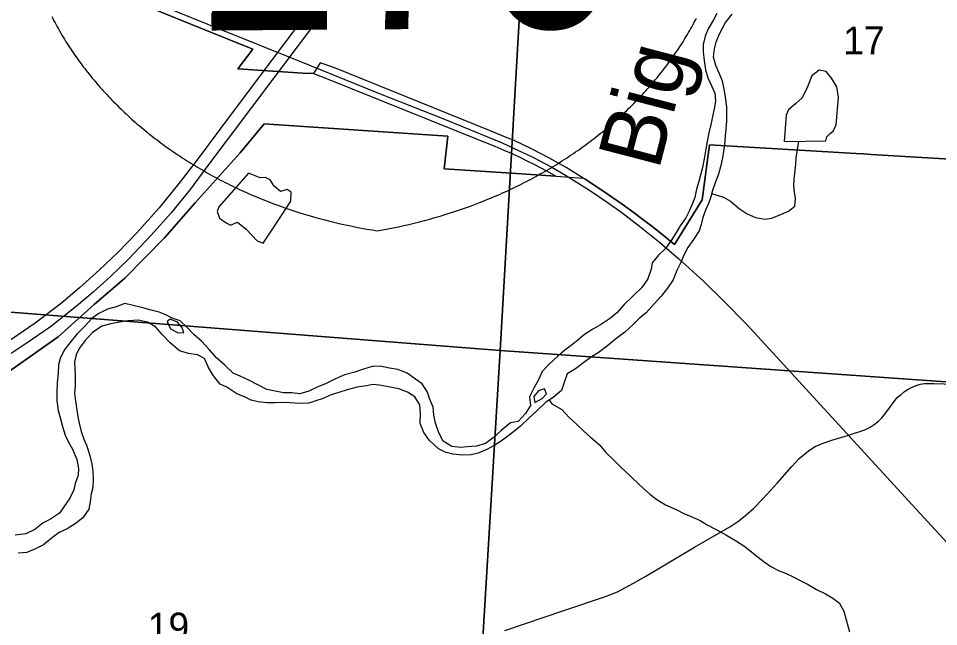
# Model space of a CAD drawing. Extents: x 114604 to 551442, y 316898 to 567001.
# Drawn here: x 226554 to 233833, y 352635 to 357447 of the extents above; entities that cross this region are included whole.
import ezdxf

# ---------------------------------------------------------------- set-up
doc = ezdxf.new("R2010")
doc.units = 0
for name, color, linetype in [('DV_X_County_Line', 7, 'Continuous'), ('GE_P_Alignment', 7, 'Continuous'), ('GE_P_Alignment_1000_Bearings', 7, 'Continuous'), ('GE_P_Alignment_100_Stations', 7, 'Continuous'), ('GE_P_Alignment_500_Bearings', 7, 'Continuous'), ('GE_P_Alignment_500_Stations', 7, 'Continuous'), ('MT_X_Edge_Line', 7, 'Continuous'), ('PM_P_Cells', 7, 'Continuous'), ('PV_X_Curb', 7, 'Continuous'), ('RD_P_GR_Rt', 7, 'Continuous'), ('SN_P_Signs', 7, 'Continuous')]:
    doc.layers.add(name, color=color, linetype=linetype)

msp = doc.modelspace()

# ---------------------------------------------------------------- linework, layer by layer
at = {"layer": 'DV_X_County_Line'}
for points in [[(232080.5, 357486.6), (232052.9, 357436.3), (232011.4, 357365.9), (231985.8, 357305.6), (231972.3, 357241.4), (231970.7, 357183.3), (231979.1, 357115.3), (231989.7, 357041.3), (232008.1, 356977.4), (232040.6, 356909.5), (232062.9, 356855.7), (232067.4, 356795.6), (232059.7, 356741.5), (232046.2, 356671.3), (232034.6, 356617.1), (232015.2, 356540.9), (232003.6, 356472.7), (231990.2, 356400.5), (231978.6, 356336.3), (231967.1, 356268.2), (231949.5, 356208), (231935.9, 356155.8), (231918.3, 356095.6), (231904.8, 356031.4), (231885.2, 355977.2), (231859.6, 355920.9), (231833.9, 355868.6), (231790.4, 355806.2), (231756.8, 355751.9), (231723.2, 355697.6), (231673.7, 355627.1), (231618.1, 355574.6), (231566.5, 355514.1), (231558.9, 355464), (231533.4, 355387.7), (231485.9, 355319.2), (231424.3, 355258.7)], [(232198.5, 357479.5), (232149, 357417), (232101.6, 357328.5), (232070.1, 357258.2), (232058.5, 357206.1), (232050.9, 357141.9), (232067.4, 357078), (232097.8, 357012.1), (232120.2, 356952.2), (232136.8, 356874.2), (232145.1, 356824.3), (232155.7, 356748.2), (232156, 356694.2), (232154.4, 356638.1), (232150.9, 356570), (232145.3, 356515.9), (232139.8, 356445.7), (232132.2, 356395.6), (232124.5, 356343.5), (232110.9, 356283.3), (232093.4, 356215.1), (232069.9, 356152.8), (232044.3, 356086.5), (232030.7, 356034.4), (232013.1, 355982.2), (231989.5, 355929.9), (231967.9, 355871.7), (231954.3, 355817.5), (231938.6, 355767.3), (231895.1, 355698.9), (231849.6, 355634.5), (231822, 355580.2), (231788.5, 355505.8), (231762.9, 355451.6), (231733.4, 355379.2), (231687.9, 355312.8), (231638.3, 355250.3)], [(231424.3, 355258.7), (231407.9, 355240.3), (231346, 355184), (231289.4, 355118.4), (231237.8, 355076), (231160.2, 355023.5), (231098.5, 354989), (231032.8, 354946.6), (230979.1, 354902.2), (230927.4, 354859.8), (230875.7, 354821.5), (230822.1, 354775.1), (230750.6, 354708.6), (230697, 354654.2), (230669.4, 354588), (230631.8, 354521.7), (230596.3, 354453.4), (230604.7, 354385.4), (230565.1, 354321), (230507.6, 354258.6), (230445.7, 354246.2), (230374.2, 354187.7), (230310.6, 354129.3), (230249, 354084.9), (230177.2, 354062.4), (230105.3, 354057.9), (230053.4, 354051.6), (229983.4, 354059.2), (229915.2, 354102.8), (229880.9, 354168.7), (229852.5, 354244.6), (229840.1, 354308.5), (229835.7, 354370.6), (229807.3, 354438.5), (229791, 354490.4), (229748.7, 354556.2), (229694.5, 354591.9), (229630.3, 354639.6), (229556.2, 354669.2), (229490.2, 354678.8), (229416.2, 354696.3), (229352.3, 354691.9), (229284.5, 354671.5), (229214.8, 354649), (229135, 354626.5), (229063.3, 354594.1), (228989.6, 354559.6), (228917.8, 354529.1), (228852.1, 354496.6), (228780.3, 354476.2), (228718.3, 354485.8), (228650.4, 354485.4), (228586.4, 354497), (228518.4, 354510.6), (228452.3, 354544.2), (228378.1, 354583.8), (228308, 354615.4), (228253.9, 354641.1), (228187.6, 354702.8), (228121.4, 354760.4), (228063, 354828.1), (228002.7, 354893.8), (227942.5, 354945.5), (227890.2, 355001.2), (227833.9, 355054.9), (227771.8, 355076.6), (227719.8, 355102.3), (227667.7, 355122), (227605.7, 355139.6), (227539.6, 355157.3), (227461.6, 355176.8), (227395.6, 355190.4), (227327.8, 355166), (227258, 355145.5), (227190.3, 355113.1), (227136.6, 355074.7), (227077.1, 355010.3), (227015.5, 354947.8), (226960, 354879.4), (226916.4, 354823.1), (226884.8, 354756.8), (226871.1, 354706.7), (226867.6, 354636.6), (226862, 354566.5), (226858.5, 354488.4), (226858.9, 354422.3), (226869.3, 354344.3), (226887.7, 354278.3), (226904.1, 354218.4), (226924.4, 354148.4), (226946.7, 354098.5), (226985.1, 354032.7), (227015.5, 353956.8), (227029.9, 353884.8), (227026.2, 353832.7), (227002.7, 353766.5), (226993, 353716.4), (226961.4, 353652.2), (226913.9, 353583.8), (226880.2, 353533.5), (226808.6, 353485.1)], [(231638.3, 355250.3), (231635.9, 355245.6), (231586.6, 355192.3), (231521.2, 355117.8), (231469.5, 355077.4), (231417.8, 355025), (231350.3, 354964.6), (231278.7, 354910.1), (231213.1, 354855.6), (231139.5, 354801.1), (231087.8, 354770.7), (231026.1, 354724.3), (230960.5, 354673.9), (230894.8, 354635.4), (230871.3, 354565.2), (230851.7, 354503), (230784.1, 354448.5), (230726.4, 354410.1), (230654.9, 354341.6), (230593.3, 354283.2), (230525.8, 354220.7), (230458.2, 354166.2), (230372.7, 354101.6), (230319, 354067.3), (230259.2, 354036.9), (230191.5, 354006.4), (230135.6, 353994.1), (230067.7, 353991.6), (229991.8, 353999.2), (229929.8, 354014.8), (229877.7, 354042.5), (229805.3, 354108.1), (229761, 354171.9), (229732.6, 354241.8), (229736.2, 354317.9), (229729.7, 354390), (229691.4, 354453.8), (229631.2, 354489.5), (229563.2, 354515), (229411.2, 354546.2), (229359.2, 354549.8), (229307.3, 354539.5), (229233.5, 354529), (229153.7, 354508.5), (229087.9, 354486.1), (229028.1, 354467.7), (228958.3, 354437.2), (228906.5, 354420.9), (228850.7, 354402.5), (228776.8, 354400.1), (228702.8, 354405.6), (228644.9, 354407.3), (228585, 354404.9), (228523, 354406.5), (228451.1, 354412.1), (228395.1, 354427.8), (228343, 354453.5), (228282.9, 354477.1), (228202.7, 354530.7), (228150.6, 354554.4), (228098.3, 354618.1), (228057.9, 354686), (228027.5, 354755.8), (227971.4, 354785.5), (227899.4, 354795.1), (227829.4, 354816.7), (227755.1, 354880.3), (227694.7, 354944), (227638.4, 355007.7), (227574.3, 355043.4), (227502.3, 355058.9), (227422.4, 355054.4), (227338.6, 355039.9), (227286.7, 355031.6), (227214.9, 355011.1), (227137.3, 354958.6), (227083.7, 354898.2), (227034.2, 354835.8), (227012.5, 354785.6), (226998.8, 354729.5), (227001.2, 354671.4), (227003.5, 354621.4), (227004, 354543.3), (226998.4, 354481.2), (227004.7, 354419.2), (227017.1, 354351.2), (227025.4, 354295.2), (227033.8, 354245.2), (227050.1, 354179.2), (227072.5, 354119.3), (227092.7, 354069.4), (227119.2, 353989.5), (227135.6, 353919.5), (227144, 353861.5), (227146.3, 353805.4), (227142.7, 353735.4), (227131, 353685.2), (227121.4, 353621.1), (227111.8, 353565), (227064.3, 353496.6), (227002.6, 353448.2)], [(227848.2, 355003), (227814, 355042.8), (227753.9, 355068.5), (227732.1, 355048.3)], [(227732.1, 355048.3), (227756.4, 354990.4), (227818.5, 354958.8), (227862.4, 354961), (227848.2, 355003)], [(230715.8, 354516.2), (230667.9, 354499.9), (230632.2, 354455.6), (230640.5, 354407.6)], [(230640.5, 354407.6), (230696.3, 354440), (230732, 354476.2), (230715.8, 354516.2)], [(226808.6, 353485.1), (226748.9, 353454.7), (226683.2, 353402.2), (226613.5, 353369.7), (226529.7, 353359.2)], [(227002.6, 353448.2), (226938.9, 353409.8), (226877.2, 353379.4), (226813.5, 353332.9), (226751.9, 353282.5), (226688.2, 353250.1), (226620.4, 353221.6), (226552.5, 353215.2)]]:
    msp.add_lwpolyline(points, dxfattribs=at)
at = {"layer": 'GE_P_Alignment'}
for points in [[(226818.5, 357462), (226827, 357445.6), (226835.5, 357429.2), (226844.2, 357412.8), (226853, 357396.5), (226861.9, 357380.3), (226871, 357364), (226880.2, 357347.9), (226889.5, 357331.7), (226899, 357315.6), (226908.6, 357299.6), (226918.3, 357283.6), (226928.1, 357267.7), (226938.1, 357251.8), (226948.2, 357235.9), (226958.4, 357220.2), (226968.8, 357204.4), (226979.2, 357188.7), (226989.8, 357173.1), (227000.5, 357157.5), (227011.4, 357142), (227022.4, 357126.5), (227033.5, 357111.1), (227044.7, 357095.7), (227056, 357080.4), (227067.5, 357065.2), (227079, 357050), (227090.7, 357034.8), (227102.6, 357019.8), (227114.5, 357004.8), (227126.5, 356989.8), (227138.7, 356974.9), (227151, 356960.1), (227163.4, 356945.3), (227176, 356930.6), (227188.6, 356916), (227201.4, 356901.4), (227214.2, 356886.9), (227227.2, 356872.5), (227240.3, 356858.1), (227253.5, 356843.8), (227266.9, 356829.6), (227280.3, 356815.4), (227293.9, 356801.3), (227307.5, 356787.3), (227321.3, 356773.3), (227335.2, 356759.5), (227349.2, 356745.6), (227363.3, 356731.9), (227377.5, 356718.2), (227391.8, 356704.6), (227406.2, 356691.1), (227420.7, 356677.7), (227435.3, 356664.3), (227450.1, 356651), (227464.9, 356637.8), (227479.9, 356624.7), (227494.9, 356611.6), (227510, 356598.6), (227525.3, 356585.7), (227540.6, 356572.9), (227556.1, 356560.2), (227571.6, 356547.5), (227587.2, 356534.9), (227603, 356522.4), (227618.8, 356510), (227634.7, 356497.7), (227650.7, 356485.4), (227666.9, 356473.2), (227683.1, 356461.2), (227699.4, 356449.2), (227715.7, 356437.2), (227732.2, 356425.4), (227748.8, 356413.7), (227765.5, 356402), (227782.2, 356390.4), (227799, 356379), (227816, 356367.6), (227833, 356356.3), (227850.1, 356345), (227867.2, 356333.9), (227884.5, 356322.9), (227901.8, 356311.9), (227919.3, 356301.1), (227936.8, 356290.3), (227954.3, 356279.6), (227972, 356269.1), (227989.7, 356258.6), (228007.6, 356248.2), (228025.5, 356237.9), (228043.4, 356227.7), (228061.5, 356217.5), (228079.6, 356207.5), (228097.8, 356197.6), (228116, 356187.7), (228134.4, 356178), (228152.8, 356168.4), (228171.3, 356158.8), (228189.8, 356149.4), (228208.4, 356140), (228227.1, 356130.7), (228245.8, 356121.6), (228264.6, 356112.5), (228283.5, 356103.6), (228302.5, 356094.7), (228321.5, 356085.9), (228340.5, 356077.2), (228359.6, 356068.7), (228378.8, 356060.2), (228398.1, 356051.8), (228417.4, 356043.5), (228436.7, 356035.4), (228456.1, 356027.3), (228475.6, 356019.3), (228495.1, 356011.4), (228514.7, 356003.7), (228534.3, 355996), (228554, 355988.4), (228573.7, 355980.9), (228613.3, 355966.3), (228653.1, 355952.1), (228693.1, 355938.3), (228733.2, 355924.8), (228773.5, 355911.8), (228814, 355899.3), (228854.6, 355887.1), (228895.4, 355875.3), (228936.3, 355864), (228977.4, 355853.1), (229018.5, 355842.6), (229059.8, 355832.5), (229101.2, 355822.8), (229142.7, 355813.5), (229184.3, 355804.7), (229226, 355796.3), (229267.7, 355788.3), (229309.5, 355780.7), (229351.4, 355773.5), (229393.4, 355766.8)], [(229393.4, 355766.8), (229435.2, 355774.1), (229477, 355781.9), (229518.7, 355790.1), (229560.3, 355798.7), (229601.9, 355807.7), (229643.3, 355817.1), (229684.7, 355827), (229726, 355837.3), (229767.1, 355848), (229808.1, 355859.1), (229849, 355870.6), (229889.7, 355882.5), (229930.3, 355894.9), (229970.8, 355907.6), (230011.1, 355920.8), (230051.2, 355934.4), (230091.2, 355948.4), (230130.9, 355962.8), (230170.5, 355977.6), (230209.9, 355992.8), (230229.5, 356000.5), (230249.1, 356008.4), (230268.6, 356016.3), (230288, 356024.4), (230307.4, 356032.5), (230326.8, 356040.8), (230346.1, 356049.2), (230365.3, 356057.6), (230384.5, 356066.2), (230403.6, 356074.8), (230422.7, 356083.6), (230441.7, 356092.4), (230460.6, 356101.4), (230479.5, 356110.4), (230498.3, 356119.6), (230517, 356128.8), (230535.7, 356138.1), (230554.3, 356147.6), (230572.8, 356157.1), (230591.3, 356166.7), (230609.7, 356176.4), (230628, 356186.2), (230646.3, 356196.2), (230664.5, 356206.2), (230682.6, 356216.3), (230700.7, 356226.4), (230718.6, 356236.7), (230736.5, 356247.1), (230754.4, 356257.6), (230772.1, 356268.1), (230789.8, 356278.8), (230807.4, 356289.5), (230824.9, 356300.4), (230842.3, 356311.3), (230859.6, 356322.3), (230876.9, 356333.4), (230894.1, 356344.6), (230911.2, 356355.9), (230928.2, 356367.3), (230945.1, 356378.8), (230962, 356390.3), (230978.7, 356401.9), (230995.4, 356413.7), (231012, 356425.5), (231028.4, 356437.4), (231044.8, 356449.3), (231061.2, 356461.4), (231077.4, 356473.6), (231093.5, 356485.8), (231109.5, 356498.1), (231125.5, 356510.5), (231141.3, 356523), (231157, 356535.6), (231172.7, 356548.2), (231188.2, 356560.9), (231203.7, 356573.7), (231219, 356586.6), (231234.3, 356599.6), (231249.5, 356612.6), (231264.5, 356625.8), (231279.5, 356639), (231294.3, 356652.2), (231309.1, 356665.6), (231323.7, 356679), (231338.2, 356692.5), (231352.7, 356706.1), (231367, 356719.7), (231381.2, 356733.5), (231395.3, 356747.3), (231409.3, 356761.1), (231423.2, 356775.1), (231437, 356789.1), (231450.7, 356803.2), (231464.3, 356817.3), (231477.7, 356831.5), (231491.1, 356845.8), (231504.3, 356860.2), (231517.4, 356874.6), (231530.4, 356889.1), (231543.3, 356903.7), (231556.1, 356918.3), (231568.8, 356933), (231581.3, 356947.7), (231593.8, 356962.6), (231606.1, 356977.4), (231618.3, 356992.4), (231630.3, 357007.4), (231642.3, 357022.4), (231654.1, 357037.6), (231665.9, 357052.7), (231677.5, 357068), (231688.9, 357083.3), (231700.3, 357098.6), (231711.5, 357114), (231722.6, 357129.5), (231733.6, 357145), (231744.5, 357160.6), (231755.2, 357176.2), (231765.9, 357191.9), (231776.4, 357207.7), (231786.7, 357223.5), (231797, 357239.3), (231807.1, 357255.2), (231817.1, 357271.1), (231826.9, 357287.1), (231836.7, 357303.1), (231846.3, 357319.2), (231855.8, 357335.4), (231865.1, 357351.5), (231874.4, 357367.8), (231883.4, 357384), (231892.4, 357400.3), (231901.2, 357416.7), (231909.9, 357433.1), (231918.5, 357449.5)]]:
    msp.add_lwpolyline(points, dxfattribs=at)
at = {"layer": 'GE_P_Alignment_1000_Bearings'}
msp.add_lwpolyline([(227698.5, 357544.5), (227700.5, 357543.8), (228155.6, 357359.8), (228772.3, 357111.2), (229416.9, 356851.6), (229912.6, 356654.5), (230381.3, 356462.7), (230510.2, 356403.3), (230619.3, 356350.9), (230774.6, 356270.3), (230883, 356206.8), (231072.7, 356089.2), (231212.2, 355993.4), (231327.1, 355910.9), (231467.5, 355803.2), (231626.8, 355675.5), (231779.6, 355544.5), (231972.9, 355367.3), (232138.2, 355208.3), (232311.7, 355029.4), (232522.8, 354800.1), (233685.6, 353533.4), (234212.6, 352960.4), (234712.4, 352416.6)], dxfattribs=at)
at = {"layer": 'GE_P_Alignment_100_Stations'}
for points in [[(227116.4, 357728.5), (228030, 357355.9), (228408.7, 357203.5), (228290, 357047.2), (228803.4, 357012.7), (228889.7, 357011.3), (228964.5, 356982.5), (230249.8, 356464.4), (230322.2, 356435.3), (230394.4, 356405.5), (230466.2, 356375.2), (230521.3, 356348), (230576.4, 356320.9), (230631.5, 356293.8), (230737.1, 356237.3), (230806.2, 356198.5), (230456, 356223.9), (229921.2, 356255.8), (229950.7, 356515.9), (228967.4, 356581.9), (228573.7, 356608.5), (228499, 356613.4), (228309, 356384.7), (227951.5, 355987.1), (227710.5, 355711.9), (227395.9, 355392.8), (227154.3, 355182.7), (226869.7, 354928.9), (226321.2, 354542.9)], [(233969.7, 356331.6), (233300.1, 356371), (233239.8, 356374.6), (233178.5, 356378.2), (232021.1, 356446.1), (231964.4, 356010.6), (231744.8, 355658), (231655.2, 355731), (231564.6, 355802.6), (231472.8, 355872.8), (231425.5, 355908.2), (231377.9, 355943.2), (231330.1, 355977.8), (231184.5, 356078), (231036.6, 356174.9), (231021.8, 356184.2), (230886.5, 356268.4), (230750.5, 356344.1), (230612.3, 356415.5), (230471.8, 356482.5), (230407.8, 356508.8), (230343.8, 356534.7), (230279.6, 356560.4), (229062.4, 357052.8), (228963.8, 357088.9), (228942, 357096.9), (228889.7, 357011.3), (228803.4, 357012.7), (228290, 357047.2), (228408.7, 357203.5), (228030, 357355.9), (227116.4, 357728.5)], [(226321.2, 354542.9), (226869.7, 354928.9), (227154.3, 355182.7), (227395.9, 355392.8), (227710.5, 355711.9), (227951.5, 355987.1), (228309, 356384.7), (228499, 356613.4), (228573.7, 356608.5), (228967.4, 356581.9), (229950.7, 356515.9), (229921.2, 356255.8), (230456, 356223.9), (230806.2, 356198.5), (231021.8, 356184.2), (231036.6, 356174.9), (231184.5, 356078), (231330.1, 355977.8), (231377.9, 355943.2), (231425.5, 355908.2), (231472.8, 355872.8), (231564.6, 355802.6), (231655.2, 355731), (231744.8, 355658), (231964.4, 356010.6), (232021.1, 356446.1), (233178.5, 356378.2), (233239.8, 356374.6), (233300.1, 356371), (233969.7, 356331.6)]]:
    msp.add_lwpolyline(points, dxfattribs=at)
at = {"layer": 'GE_P_Alignment_500_Bearings'}
msp.add_lwpolyline([(230401, 352603.5), (230875.7, 352764.2), (231198.6, 352873.2), (231293, 352911.2), (231421, 352978.1), (231516.4, 353034.4), (231902.5, 353262.8), (232180.9, 353423.7), (232252.6, 353472.9), (232309.5, 353517.5), (232368.2, 353570), (232443.2, 353646.1), (232559.4, 353773.7), (232672.2, 353903), (232731.7, 353964.2), (232803.3, 354025.5), (232858.2, 354058.9), (232920.1, 354087.1), (232989.4, 354109.3), (233114.1, 354146.7), (233251, 354191.9), (233293.3, 354213.1), (233324, 354234.6), (233358.1, 354261.3), (233384.8, 354287.5), (233407.2, 354314.6), (233506.1, 354446.4), (233536.3, 354472.7), (233563, 354494.6), (233592.4, 354513.9), (233628.7, 354532.4), (233663.8, 354544.8), (233691.3, 354552.8), (233721.5, 354557.4), (233753.6, 354559.3), (233796.1, 354559.6), (233960.2, 354553)], dxfattribs=at)
at = {"layer": 'GE_P_Alignment_500_Stations'}
for points in [[(233334.8, 363296), (232989.6, 362831.4), (231649.6, 361056.7), (231101.3, 360331.2), (231001.8, 360202.8), (230656.2, 359735), (229932.3, 358775.4), (229325.5, 357974.2), (228759.9, 357223.1), (228037.2, 356261.2), (227912.2, 356094.7), (227761.8, 355909.5), (227607.9, 355734.7), (227425.1, 355542.2), (227282.5, 355404.5), (227144.4, 355280.8), (227014.3, 355169.8), (226809.3, 355007.3), (226616.9, 354875.1), (226361, 354706.5), (226090, 354547), (225875.3, 354437.7), (225641.1, 354336.9), (225430.6, 354243.2)], [(230761.6, 360043.6), (230573.2, 359794.2), (229849.4, 358829.8), (229247.1, 358032.4), (228667, 357261.7), (228466.6, 356994.2)], [(228466.6, 356994.2), (228153.6, 356576.1), (227959.4, 356317), (227823.8, 356142.1), (227667.1, 355947.1), (227489.9, 355750.9), (227344.2, 355596.5), (227197, 355456.7), (227037.7, 355314.9), (226895.2, 355195.3), (226687.3, 355036.5), (226544.4, 354938.3), (226293.2, 354771.9), (226108.6, 354667.5), (225857.2, 354534.2), (225640.7, 354432.3), (225461.8, 354355.9), (225397.7, 354331.1), (225349.2, 354311.6), (225299, 354294.1), (225168.6, 354248.5), (224994.6, 354192.5), (224837.5, 354144.4), (224755.3, 354124.2)]]:
    msp.add_lwpolyline(points, dxfattribs=at)
at = {"layer": 'MT_X_Edge_Line'}
for points in [[(232942.2, 356479.7), (232950.2, 356509.7), (232978.3, 356539.8), (233000.3, 356555.8), (233024.4, 356605.8), (233040.9, 356822.2), (233029.1, 356906.4), (232985.3, 356974.5), (232945.4, 357026.7), (232887.5, 357038.7), (232831.4, 356992.7), (232795.2, 356904.6), (232753, 356818.5), (232705, 356774.4), (232644.9, 356724.4), (232626.8, 356680.3), (232612.3, 356472)], [(232612.3, 356472), (232942.2, 356479.7)], [(228375.3, 356221.4), (228138.8, 355955.2), (228126.7, 355919.2), (228144.6, 355867), (228198.5, 355830.9), (228232.4, 355810.8), (228288.4, 355834.8), (228356.3, 355778.7), (228442.1, 355688.4), (228490, 355668.3), (228560.2, 355772.5), (228640.5, 355896.6), (228708.7, 356000.7), (228712.8, 356072.9), (228680.9, 356092.9), (228626.9, 356078.9), (228577, 356121.1), (228547.1, 356171.2), (228509.2, 356187.3), (228467.2, 356185.3)], [(228467.2, 356185.3), (228375.3, 356221.4)]]:
    msp.add_lwpolyline(points, dxfattribs=at)
at = {"layer": 'PM_P_Cells'}
for points in [[(232038.1, 356062.7), (232131.5, 356031.6), (232187.4, 356001.5), (232255.2, 355943.4), (232319.1, 355901.2), (232385, 355871.1), (232460.9, 355859), (232514.9, 355867), (232591, 355897), (232645, 355921), (232697.1, 355961), (232701.2, 356021.1), (232693.3, 356071.2), (232687.5, 356123.3), (232691.6, 356175.4), (232699.7, 356241.5), (232703.8, 356293.6), (232706, 356343.7), (232727, 356474.7)], [(230753.1, 354427.9), (230774.5, 354396.6), (230852, 354351.8), (230909.4, 354293.2), (230972.8, 354234.5), (231028.2, 354181.9), (231079.7, 354133.3), (231151.1, 354072.5), (231200.4, 354012), (231261.8, 353953.3), (231315.3, 353902.7), (231398.5, 353823.8), (231467.8, 353757), (231549, 353684.1), (231604.5, 353639.5), (231674.1, 353598.8), (231761.6, 353559.9), (231817.3, 353529.3), (231877, 353506.7), (231946.6, 353474), (232002.3, 353441.4), (232069.9, 353406.7), (232151.4, 353361.9), (232226.9, 353315.1), (232300.3, 353268.3), (232381.7, 353203.4), (232453.1, 353148.7), (232506.7, 353110.1), (232566.3, 353079.5), (232628, 353054.8), (232683.7, 353028.3), (232737.4, 352999.7), (232801, 352969.1), (232866.6, 352928.4), (232938.2, 352893.6), (232995.8, 352861), (233047.4, 352822.5), (233082.7, 352756), (233102.1, 352689.8), (233129.1, 352593.4)]]:
    msp.add_lwpolyline(points, dxfattribs=at)
at = {"layer": 'SN_P_Signs'}
for points in [[(225740.9, 360556.3), (230676.4, 360230), (230365.9, 354819.8), (225412.3, 355207.7), (225715.7, 360242.2)], [(230676.4, 360230), (236156.1, 359827), (235803.6, 354436.9), (230365.9, 354819.8)], [(225412.3, 355207.7), (230365.9, 354819.8), (230039.1, 349392.2), (225067.8, 349650.2), (225387.1, 354900.2)], [(230365.9, 354819.8), (235803.6, 354436.9), (235446.7, 349037.3), (230039.1, 349392.2)]]:
    msp.add_lwpolyline(points, close=True, dxfattribs=at)

# ---------------------------------------------------------------- texts
at = {"layer": 'GE_P_Alignment'}
msp.add_text('270', height=1500.11, rotation=0.414, dxfattribs=at).set_placement((227981.2, 357350.5))
at = {"layer": 'PV_X_Curb'}
for s, rotation, p in [('17', 0.41409, (233079.8, 357161.4)), ('19', 0.41392, (227577.6, 352522.6))]:
    msp.add_text(s, height=221.02, rotation=rotation, dxfattribs=at).set_placement(p)
at = {"layer": 'RD_P_GR_Rt'}
msp.add_text('Big', height=500, rotation=75.41459, dxfattribs=at).set_placement((231618.4, 356236.6))

doc.saveas('drawing.dxf')
